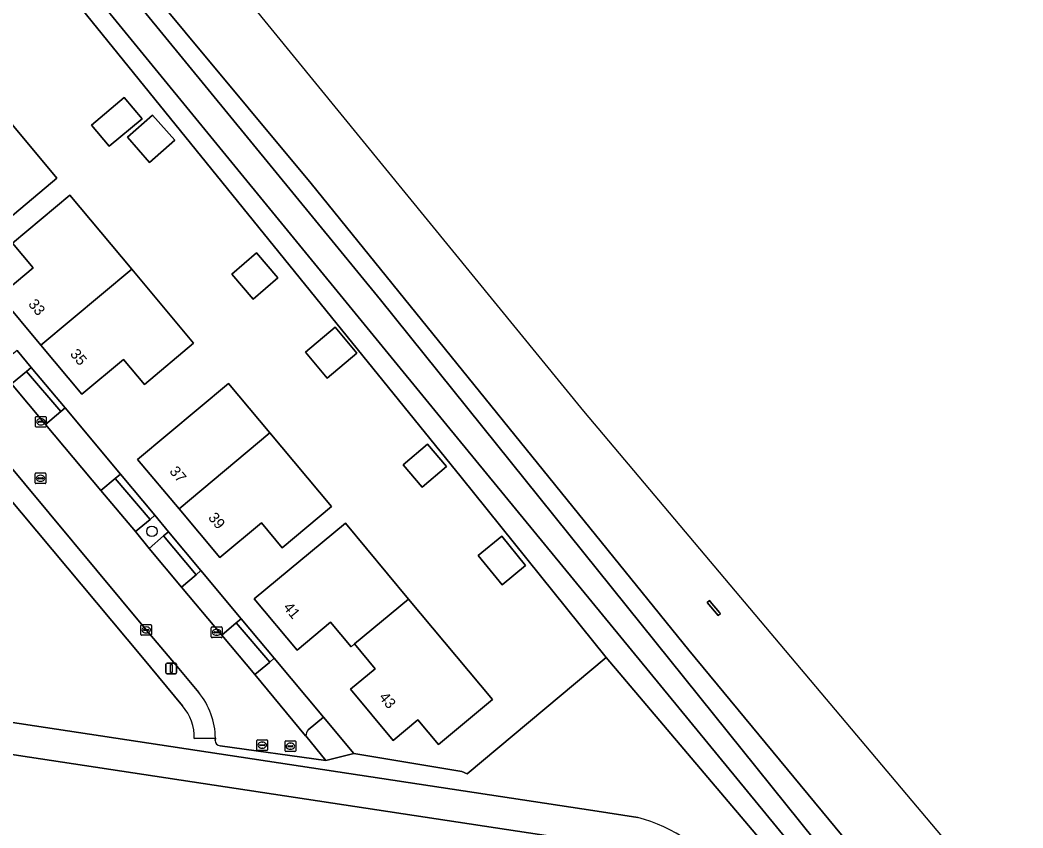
# Model space of a CAD drawing. Extents: x 164148 to 165261, y 382513 to 383432.
# Drawn here: x 164795.6 to 164889.3, y 382978.4 to 383053.9 of the extents above; entities that cross this region are included whole.
import ezdxf

# ---------------------------------------------------------------- set-up
doc = ezdxf.new("R2010")
doc.units = 0
for name, color, linetype in [('IMGEO_Boom', 7, 'Continuous'), ('IMGEO_Erf', 7, 'Continuous'), ('IMGEO_Fietspad_gesloten', 7, 'Continuous'), ('IMGEO_Groenvoorziening', 7, 'Continuous'), ('IMGEO_Kolk', 7, 'Continuous'), ('IMGEO_Lichtmast', 7, 'Continuous'), ('IMGEO_Oever', 7, 'Continuous'), ('IMGEO_Pand', 7, 'Continuous'), ('IMGEO_Pand_nummerreeks', 7, 'Continuous'), ('IMGEO_Parkeervlak_open', 7, 'Continuous'), ('IMGEO_Rijbaan_lokaal_open', 7, 'Continuous'), ('IMGEO_Rioolput', 7, 'Continuous'), ('IMGEO_Terreindeel_gesloten', 7, 'Continuous'), ('IMGEO_Voetpad_open', 7, 'Continuous'), ('IMGEO_Waterloop', 7, 'Continuous')]:
    doc.layers.add(name, color=color, linetype=linetype)

msp = doc.modelspace()

# ---------------------------------------------------------------- linework, layer by layer
at = {"layer": 'IMGEO_Boom'}
msp.add_circle((164807.952, 383006.122), 0.489, dxfattribs=at)
at = {"layer": 'IMGEO_Erf'}
msp.add_lwpolyline([(164795.373, 383023.024), (164796.68, 383021.442), (164799.84, 383017.655), (164805.017, 383011.469), (164808.24, 383007.618), (164809.506, 383006.078), (164812.526, 383002.462), (164816.285, 382997.962), (164817.916, 382996.011), (164819.362, 382994.283), (164823.978, 382988.774), (164826.806, 382985.377), (164836.916, 382983.675), (164837.4, 382983.467), (164850.407, 382994.344), (164836.85, 383011.183), (164784.358, 383075.915)], dxfattribs=at)
for points in [[(164789.459, 383050.622), (164793.317, 383046.003), (164799.079, 383039.106), (164794.507, 383035.279), (164792.575, 383037.588), (164788.685, 383034.332), (164786.979, 383036.371), (164786.465, 383035.941), (164784.735, 383038.008), (164785.241, 383038.431), (164784.834, 383038.917), (164780.979, 383043.523)], [(164805.365, 383046.647), (164807.026, 383044.668), (164803.961, 383042.097), (164802.3, 383044.077)], [(164807.735, 383040.592), (164805.674, 383042.935), (164808.019, 383044.997), (164810.08, 383042.654)], [(164800.287, 383037.53), (164806.077, 383030.603), (164811.852, 383023.693), (164807.266, 383019.849), (164805.309, 383022.184), (164801.419, 383018.924), (164797.58, 383023.505), (164793.713, 383028.12), (164796.845, 383030.735), (164794.917, 383033.045)], [(164817.423, 383027.814), (164815.423, 383030.139), (164817.73, 383032.125), (164819.731, 383029.8)], [(164822.305, 383022.864), (164825.073, 383025.182), (164827.101, 383022.759), (164824.334, 383020.441)], [(164815.114, 383019.933), (164818.975, 383015.317), (164824.733, 383008.432), (164820.121, 383004.594), (164818.191, 383006.914), (164814.298, 383003.675), (164810.486, 383008.226), (164806.621, 383012.84)], [(164833.222, 383010.243), (164831.442, 383012.338), (164833.708, 383014.264), (164835.488, 383012.169)], [(164826.03, 383006.881), (164831.941, 382999.8), (164839.778, 382990.41), (164834.722, 382986.198), (164832.801, 382988.505), (164830.504, 382986.592), (164826.52, 382991.375), (164828.817, 382993.288), (164826.889, 382995.603), (164826.57, 382995.338), (164824.647, 382997.646), (164821.513, 382995.035), (164817.523, 382999.826)], [(164840.675, 383001.121), (164838.437, 383003.866), (164840.641, 383005.662), (164842.878, 383002.917)]]:
    msp.add_lwpolyline(points, close=True, dxfattribs=at)
at = {"layer": 'IMGEO_Fietspad_gesloten'}
for points in [[(164659.708, 383008.804), (164659.275, 383005.882), (164764.64, 382989.85), (164848.685, 382977.103), (164852.653, 382976.484)], [(164853.349, 382979.402), (164849.159, 382980.044), (164765.127, 382992.769), (164659.708, 383008.804)]]:
    msp.add_lwpolyline(points, dxfattribs=at)
msp.add_arc((164849.109, 382964.059), 15.918, 37.28642, 74.55233, dxfattribs=at)
at = {"layer": 'IMGEO_Groenvoorziening'}
for points in [[(164951.553, 382894.874), (164848.313, 383017.362), (164784.146, 383095.866)], [(164805.188, 383059.841), (164822.836, 383038.617), (164858.114, 382995.014), (164877.754, 382971.302), (164899.005, 382944.896)], [(164810.811, 382989.816), (164807.059, 382994.322), (164794.329, 383009.577)], [(164852.653, 382976.484), (164848.685, 382977.103), (164764.64, 382989.85), (164659.275, 383005.882), (164658.504, 383000.69), (164650.933, 382950.305), (164641.67, 382887.255), (164640.801, 382881.34), (164637.731, 382860.442), (164636.909, 382854.849), (164636.824, 382854.453), (164636.636, 382853.576)], [(164898.017, 382936.861), (164876.661, 382963.36), (164850.407, 382994.344), (164837.4, 382983.467), (164836.916, 382983.675), (164826.806, 382985.377), (164824.191, 382984.713), (164814.316, 382986.078)], [(164765.127, 382992.769), (164849.159, 382980.044), (164853.349, 382979.402)], [(164813.868, 382986.596), (164813.884, 382986.79), (164811.912, 382986.758)]]:
    msp.add_lwpolyline(points, dxfattribs=at)
for points in [[(164796.68, 383021.442), (164795.373, 383023.024), (164794.892, 383022.646), (164793.463, 383021.56), (164794.843, 383019.914), (164796.234, 383021.058)], [(164808.24, 383007.618), (164807.774, 383007.217), (164806.408, 383006.093), (164807.691, 383004.534), (164809.03, 383005.698), (164809.506, 383006.078)], [(164859.834, 382999.475), (164860.047, 382999.655), (164860.131, 382999.556), (164861.003, 382998.526), (164861.081, 382998.434), (164860.867, 382998.253)]]:
    msp.add_lwpolyline(points, close=True, dxfattribs=at)
for centre, radius, start, end in [((164807.511, 382986.901), 4.403, 358.14328, 41.45846), ((164814.377, 382986.583), 0.509, 178.55133, 263.15942), ((164849.109, 382964.059), 15.918, 37.28642, 74.55233)]:
    msp.add_arc(centre, radius, start, end, dxfattribs=at)
at = {"layer": 'IMGEO_Kolk'}
for p, q in [((164797.075, 383015.93), (164797.075, 383016.782)), ((164797.15, 383016.856), (164798.002, 383016.856)), ((164797.563, 383016.636), (164797.588, 383016.636)), ((164798.076, 383016.782), (164798.076, 383015.93)), ((164798.002, 383015.856), (164797.15, 383015.856)), ((164797.334, 383016.35), (164797.334, 383016.362)), ((164797.772, 383016.313), (164797.374, 383016.313)), ((164797.377, 383016.399), (164797.775, 383016.399)), ((164797.586, 383016.076), (164797.561, 383016.076)), ((164797.818, 383016.362), (164797.818, 383016.35)), ((164806.916, 382996.488), (164806.916, 382997.34)), ((164806.991, 382997.414), (164807.843, 382997.414)), ((164807.175, 382996.908), (164807.175, 382996.92)), ((164807.613, 382996.871), (164807.215, 382996.871)), ((164807.218, 382996.957), (164807.616, 382996.957)), ((164807.404, 382997.194), (164807.429, 382997.194)), ((164807.659, 382996.92), (164807.659, 382996.908)), ((164807.917, 382997.34), (164807.917, 382996.488)), ((164813.502, 382996.263), (164813.502, 382997.115)), ((164813.577, 382997.189), (164814.429, 382997.189)), ((164813.99, 382996.969), (164814.015, 382996.969)), ((164814.503, 382997.115), (164814.503, 382996.263)), ((164807.843, 382996.414), (164806.991, 382996.414)), ((164807.427, 382996.634), (164807.402, 382996.634)), ((164814.429, 382996.189), (164813.577, 382996.189)), ((164813.761, 382996.683), (164813.761, 382996.695)), ((164814.199, 382996.646), (164813.801, 382996.646)), ((164813.804, 382996.732), (164814.202, 382996.732)), ((164814.013, 382996.409), (164813.988, 382996.409)), ((164814.245, 382996.695), (164814.245, 382996.683))]:
    msp.add_line(p, q, dxfattribs=at)
for points in [[(164797.075, 383015.93), (164797.075, 383016.782)], [(164797.15, 383016.856), (164798.002, 383016.856)], [(164798.076, 383016.782), (164798.076, 383015.93)], [(164798.002, 383015.856), (164797.15, 383015.856)], [(164806.916, 382996.488), (164806.916, 382997.34)], [(164806.991, 382997.414), (164807.843, 382997.414)], [(164807.917, 382997.34), (164807.917, 382996.488)], [(164813.502, 382996.263), (164813.502, 382997.115)], [(164813.577, 382997.189), (164814.429, 382997.189)], [(164814.503, 382997.115), (164814.503, 382996.263)], [(164807.843, 382996.414), (164806.991, 382996.414)], [(164814.429, 382996.189), (164813.577, 382996.189)]]:
    msp.add_lwpolyline(points, dxfattribs=at)
for centre, radius, start, end in [((164797.152, 383016.78), 0.0765, 91.55205, 178.44795), ((164797.152, 383016.78), 0.0765, 91.55205, 178.44795), ((164798, 383016.78), 0.0765, 1.55205, 88.44795), ((164798, 383016.78), 0.0765, 1.55205, 88.44795), ((164797.152, 383015.932), 0.0765, 181.55205, 268.44795), ((164797.152, 383015.932), 0.0765, 181.55205, 268.44795), ((164797.374, 383016.359), 0.0403, 85.87752, 175.75265), ((164797.371, 383016.349), 0.0366, 178.93798, 274.71019), ((164797.775, 383016.356), 0.043, 264.86636, 352.45326), ((164797.779, 383016.361), 0.0386, 1.73085, 96.63898), ((164798, 383015.932), 0.0765, 271.55205, 358.44795), ((164798, 383015.932), 0.0765, 271.55205, 358.44795), ((164806.993, 382997.338), 0.0765, 91.55205, 178.44795), ((164806.993, 382997.338), 0.0765, 91.55205, 178.44795), ((164807.215, 382996.917), 0.0403, 85.87752, 175.75265), ((164807.212, 382996.907), 0.0366, 178.93798, 274.71019), ((164807.616, 382996.914), 0.043, 264.86636, 352.45326), ((164807.62, 382996.919), 0.0386, 1.73085, 96.63898), ((164807.841, 382997.338), 0.0765, 1.55205, 88.44795), ((164807.841, 382997.338), 0.0765, 1.55205, 88.44795), ((164813.579, 382997.113), 0.0765, 91.55205, 178.44795), ((164813.579, 382997.113), 0.0765, 91.55205, 178.44795), ((164814.427, 382997.113), 0.0765, 1.55205, 88.44795), ((164814.427, 382997.113), 0.0765, 1.55205, 88.44795), ((164806.993, 382996.49), 0.0765, 181.55205, 268.44795), ((164806.993, 382996.49), 0.0765, 181.55205, 268.44795), ((164807.841, 382996.49), 0.0765, 271.55205, 358.44795), ((164807.841, 382996.49), 0.0765, 271.55205, 358.44795), ((164813.579, 382996.265), 0.0765, 181.55205, 268.44795), ((164813.579, 382996.265), 0.0765, 181.55205, 268.44795), ((164813.801, 382996.692), 0.0403, 85.87752, 175.75265), ((164813.798, 382996.682), 0.0366, 178.93798, 274.71019), ((164814.202, 382996.689), 0.043, 264.86636, 352.45326), ((164814.206, 382996.694), 0.0386, 1.73085, 96.63898), ((164814.427, 382996.265), 0.0765, 271.55205, 358.44795), ((164814.427, 382996.265), 0.0765, 271.55205, 358.44795)]:
    msp.add_arc(centre, radius, start, end, dxfattribs=at)
for centre, major_axis, ratio, start_param, end_param in [((164797.562, 383016.356), (-0.387, 0.002), 0.722429, 4.712389, 7.853982), ((164797.587, 383016.356), (-0.39, 0.002), 0.717154, 1.570796, 4.712389), ((164807.403, 382996.914), (-0.387, 0.002), 0.722429, 4.712389, 7.853982), ((164807.428, 382996.914), (-0.39, 0.002), 0.717154, 1.570796, 4.712389), ((164813.989, 382996.689), (-0.387, 0.002), 0.722429, 4.712389, 7.853982), ((164814.014, 382996.689), (-0.39, 0.002), 0.717154, 1.570796, 4.712389)]:
    msp.add_ellipse(centre, major_axis=major_axis, ratio=ratio, start_param=start_param, end_param=end_param, dxfattribs=at)
at = {"layer": 'IMGEO_Lichtmast'}
for p, q in [((164809.266, 382992.92), (164809.266, 382993.72)), ((164809.266, 382993.72), (164809.266, 382992.92)), ((164809.366, 382993.82), (164810.156, 382993.82)), ((164810.156, 382993.82), (164809.366, 382993.82)), ((164810.256, 382993.72), (164810.256, 382992.92)), ((164810.256, 382992.92), (164810.256, 382993.72)), ((164810.156, 382992.82), (164809.366, 382992.82)), ((164809.366, 382992.82), (164810.156, 382992.82))]:
    msp.add_line(p, q, dxfattribs=at)
msp.add_lwpolyline([(164809.686, 382993.695), (164809.836, 382993.695), (164809.836, 382992.945), (164809.686, 382992.945), (164809.686, 382993.695)], dxfattribs=at)
for centre, start, end in [((164809.366, 382993.72), 90, 180), ((164809.366, 382993.72), 90, 180), ((164810.156, 382993.72), 0, 90), ((164810.156, 382993.72), 360, 90), ((164809.366, 382992.92), 180, 270), ((164809.366, 382992.92), 180, 270), ((164810.156, 382992.92), 270, 0), ((164810.156, 382992.92), 270, 0)]:
    msp.add_arc(centre, 0.1, start, end, dxfattribs=at)
at = {"layer": 'IMGEO_Oever'}
msp.add_lwpolyline([(164702.895, 383175.561), (164691.673, 383166.485), (164690.67, 383167.345), (164701.976, 383176.715), (164702.796, 383177.395), (164568.021, 383339.417), (164569.063, 383340.332), (164663.446, 383230.119), (164829.318, 383027.736), (164900.978, 382938.587), (164899.829, 382937.694), (164835.51, 383016.034), (164740.957, 383131.523), (164703.749, 383176.252)], close=True, dxfattribs=at)
for points in [[(164784.358, 383075.915), (164836.85, 383011.183), (164850.407, 382994.344), (164876.661, 382963.36), (164898.017, 382936.861)], [(164899.005, 382944.896), (164877.754, 382971.302), (164858.114, 382995.014), (164822.836, 383038.617), (164805.188, 383059.841)]]:
    msp.add_lwpolyline(points, dxfattribs=at)
at = {"layer": 'IMGEO_Pand'}
for points in [[(164803.961, 383042.097), (164807.026, 383044.668), (164805.365, 383046.647), (164802.3, 383044.077)], [(164793.317, 383046.003), (164784.834, 383038.917), (164785.241, 383038.431), (164784.735, 383038.008), (164786.465, 383035.941), (164786.979, 383036.371), (164788.685, 383034.332), (164792.575, 383037.588), (164794.507, 383035.279), (164799.079, 383039.106)], [(164807.735, 383040.592), (164810.08, 383042.654), (164808.019, 383044.997), (164805.674, 383042.935)], [(164806.077, 383030.603), (164800.287, 383037.53), (164794.917, 383033.045), (164796.845, 383030.735), (164793.713, 383028.12), (164797.58, 383023.505)], [(164817.423, 383027.814), (164819.731, 383029.8), (164817.73, 383032.125), (164815.423, 383030.139)], [(164806.077, 383030.603), (164797.58, 383023.505), (164801.419, 383018.924), (164805.309, 383022.184), (164807.266, 383019.849), (164811.852, 383023.693)], [(164822.305, 383022.864), (164824.334, 383020.441), (164827.101, 383022.759), (164825.073, 383025.182)], [(164818.975, 383015.317), (164815.114, 383019.933), (164806.621, 383012.84), (164810.486, 383008.226)], [(164818.975, 383015.317), (164810.486, 383008.226), (164814.298, 383003.675), (164818.191, 383006.914), (164820.121, 383004.594), (164824.733, 383008.432)], [(164833.222, 383010.243), (164835.488, 383012.169), (164833.708, 383014.264), (164831.442, 383012.338)], [(164826.03, 383006.881), (164817.523, 382999.826), (164821.513, 382995.035), (164824.647, 382997.646), (164826.57, 382995.338), (164826.889, 382995.603), (164831.941, 382999.8)], [(164840.675, 383001.121), (164842.878, 383002.917), (164840.641, 383005.662), (164838.437, 383003.866)], [(164831.941, 382999.8), (164826.889, 382995.603), (164828.817, 382993.288), (164826.52, 382991.375), (164830.504, 382986.592), (164832.801, 382988.505), (164834.722, 382986.198), (164839.778, 382990.41)]]:
    msp.add_lwpolyline(points, close=True, dxfattribs=at)
at = {"layer": 'IMGEO_Parkeervlak_open'}
for points in [[(164796.234, 383021.058), (164794.843, 383019.914), (164798.018, 383016.107), (164799.444, 383017.319)], [(164804.534, 383011.05), (164803.165, 383009.943), (164806.408, 383006.093), (164807.774, 383007.217)], [(164809.03, 383005.698), (164807.691, 383004.534), (164810.702, 383000.916), (164812.086, 383002.069)], [(164815.833, 382997.573), (164814.483, 382996.412), (164817.568, 382992.747), (164818.929, 382993.876), (164818.956, 382993.902)]]:
    msp.add_lwpolyline(points, close=True, dxfattribs=at)
at = {"layer": 'IMGEO_Rijbaan_lokaal_open'}
for points in [[(164814.316, 382986.078), (164824.191, 382984.713), (164822.339, 382987.011), (164822.315, 382987.027), (164817.568, 382992.747), (164814.483, 382996.412), (164810.702, 383000.916), (164807.691, 383004.534), (164806.408, 383006.093), (164803.165, 383009.943), (164798.018, 383016.107), (164794.843, 383019.914), (164793.463, 383021.56), (164790.41, 383025.204), (164785.193, 383031.48), (164782.046, 383035.254), (164780.707, 383036.845), (164777.624, 383040.546), (164772.36, 383046.857), (164769.192, 383050.647), (164767.857, 383052.253), (164764.743, 383055.943), (164759.595, 383062.145)], [(164771.8, 383039.66), (164773.622, 383037.443), (164782.029, 383027.366), (164793.721, 383013.372), (164807.417, 382996.914), (164810.146, 382993.692), (164812.326, 382991.078)], [(164813.884, 382986.79), (164813.868, 382986.596)]]:
    msp.add_lwpolyline(points, dxfattribs=at)
for centre, radius, start, end in [((164807.009, 382986.719), 6.875, 0.59123, 39.34494), ((164814.377, 382986.583), 0.509, 178.55133, 263.15942)]:
    msp.add_arc(centre, radius, start, end, dxfattribs=at)
at = {"layer": 'IMGEO_Rioolput'}
for p, q in [((164797.04, 383010.65), (164797.04, 383011.502)), ((164797.115, 383011.576), (164797.967, 383011.576)), ((164797.299, 383011.07), (164797.299, 383011.082)), ((164797.737, 383011.033), (164797.339, 383011.033)), ((164797.342, 383011.119), (164797.74, 383011.119)), ((164797.528, 383011.356), (164797.553, 383011.356)), ((164797.783, 383011.082), (164797.783, 383011.07)), ((164798.041, 383011.502), (164798.041, 383010.65)), ((164797.967, 383010.576), (164797.115, 383010.576)), ((164797.551, 383010.796), (164797.526, 383010.796)), ((164817.761, 382985.724), (164817.761, 382986.576)), ((164817.836, 382986.65), (164818.688, 382986.65)), ((164818.762, 382986.576), (164818.762, 382985.724)), ((164820.393, 382985.623), (164820.393, 382986.475)), ((164820.468, 382986.549), (164821.32, 382986.549)), ((164821.394, 382986.475), (164821.394, 382985.623)), ((164818.688, 382985.65), (164817.836, 382985.65)), ((164818.02, 382986.144), (164818.02, 382986.156)), ((164818.458, 382986.107), (164818.06, 382986.107)), ((164818.063, 382986.193), (164818.461, 382986.193)), ((164818.272, 382985.87), (164818.247, 382985.87)), ((164818.249, 382986.43), (164818.274, 382986.43)), ((164818.504, 382986.156), (164818.504, 382986.144)), ((164821.32, 382985.549), (164820.468, 382985.549)), ((164820.652, 382986.043), (164820.652, 382986.055)), ((164821.09, 382986.006), (164820.692, 382986.006)), ((164820.695, 382986.092), (164821.093, 382986.092)), ((164820.904, 382985.769), (164820.879, 382985.769)), ((164820.881, 382986.329), (164820.906, 382986.329)), ((164821.136, 382986.055), (164821.136, 382986.043))]:
    msp.add_line(p, q, dxfattribs=at)
for points in [[(164797.04, 383010.65), (164797.04, 383011.502)], [(164797.115, 383011.576), (164797.967, 383011.576)], [(164798.041, 383011.502), (164798.041, 383010.65)], [(164797.967, 383010.576), (164797.115, 383010.576)], [(164817.761, 382985.724), (164817.761, 382986.576)], [(164817.836, 382986.65), (164818.688, 382986.65)], [(164818.762, 382986.576), (164818.762, 382985.724)], [(164820.393, 382985.623), (164820.393, 382986.475)], [(164820.468, 382986.549), (164821.32, 382986.549)], [(164821.394, 382986.475), (164821.394, 382985.623)], [(164818.688, 382985.65), (164817.836, 382985.65)], [(164821.32, 382985.549), (164820.468, 382985.549)]]:
    msp.add_lwpolyline(points, dxfattribs=at)
for centre, radius, start, end in [((164797.117, 383011.5), 0.0765, 91.55205, 178.44795), ((164797.117, 383011.5), 0.0765, 91.55205, 178.44795), ((164797.339, 383011.079), 0.0403, 85.87752, 175.75265), ((164797.336, 383011.069), 0.0366, 178.93798, 274.71019), ((164797.74, 383011.076), 0.043, 264.86636, 352.45326), ((164797.744, 383011.081), 0.0386, 1.73085, 96.63898), ((164797.965, 383011.5), 0.0765, 1.55205, 88.44795), ((164797.965, 383011.5), 0.0765, 1.55205, 88.44795), ((164797.117, 383010.652), 0.0765, 181.55205, 268.44795), ((164797.117, 383010.652), 0.0765, 181.55205, 268.44795), ((164797.965, 383010.652), 0.0765, 271.55205, 358.44795), ((164797.965, 383010.652), 0.0765, 271.55205, 358.44795), ((164817.838, 382986.574), 0.0765, 91.55205, 178.44795), ((164817.838, 382986.574), 0.0765, 91.55205, 178.44795), ((164818.686, 382986.574), 0.0765, 1.55205, 88.44795), ((164818.686, 382986.574), 0.0765, 1.55205, 88.44795), ((164820.47, 382986.473), 0.0765, 91.55205, 178.44795), ((164820.47, 382986.473), 0.0765, 91.55205, 178.44795), ((164821.318, 382986.473), 0.0765, 1.55205, 88.44795), ((164821.318, 382986.473), 0.0765, 1.55205, 88.44795), ((164817.838, 382985.726), 0.0765, 181.55205, 268.44795), ((164817.838, 382985.726), 0.0765, 181.55205, 268.44795), ((164818.06, 382986.153), 0.0403, 85.87752, 175.75265), ((164818.057, 382986.143), 0.0366, 178.93798, 274.71019), ((164818.461, 382986.15), 0.043, 264.86636, 352.45326), ((164818.465, 382986.155), 0.0386, 1.73085, 96.63898), ((164818.686, 382985.726), 0.0765, 271.55205, 358.44795), ((164818.686, 382985.726), 0.0765, 271.55205, 358.44795), ((164820.47, 382985.625), 0.0765, 181.55205, 268.44795), ((164820.47, 382985.625), 0.0765, 181.55205, 268.44795), ((164820.692, 382986.052), 0.0403, 85.87752, 175.75265), ((164820.689, 382986.042), 0.0366, 178.93798, 274.71019), ((164821.093, 382986.049), 0.043, 264.86636, 352.45326), ((164821.097, 382986.054), 0.0386, 1.73085, 96.63898), ((164821.318, 382985.625), 0.0765, 271.55205, 358.44795), ((164821.318, 382985.625), 0.0765, 271.55205, 358.44795)]:
    msp.add_arc(centre, radius, start, end, dxfattribs=at)
for centre, major_axis, ratio, start_param, end_param in [((164797.527, 383011.076), (-0.387, 0.002), 0.722429, 4.712389, 7.853982), ((164797.552, 383011.076), (-0.39, 0.002), 0.717154, 1.570796, 4.712389), ((164818.248, 382986.15), (-0.387, 0.002), 0.722429, 4.712389, 7.853982), ((164818.273, 382986.15), (-0.39, 0.002), 0.717154, 1.570796, 4.712389), ((164820.88, 382986.049), (-0.387, 0.002), 0.722429, 4.712389, 7.853982), ((164820.905, 382986.049), (-0.39, 0.002), 0.717154, 1.570796, 4.712389)]:
    msp.add_ellipse(centre, major_axis=major_axis, ratio=ratio, start_param=start_param, end_param=end_param, dxfattribs=at)
at = {"layer": 'IMGEO_Terreindeel_gesloten'}
msp.add_lwpolyline([(164861.003, 382998.526), (164860.131, 382999.556), (164860.047, 382999.655), (164859.834, 382999.475), (164860.867, 382998.253), (164861.081, 382998.434)], close=True, dxfattribs=at)
at = {"layer": 'IMGEO_Voetpad_open'}
for points in [[(164770.154, 383038.576), (164773.625, 383034.37), (164793.988, 383009.985), (164794.329, 383009.577), (164807.059, 382994.322), (164810.811, 382989.816)], [(164812.326, 382991.078), (164810.146, 382993.692), (164807.417, 382996.914), (164793.721, 383013.372)], [(164819.362, 382994.283), (164818.956, 382993.902), (164818.929, 382993.876), (164817.568, 382992.747), (164822.315, 382987.027), (164822.339, 382987.011)], [(164822.558, 382987.572), (164823.978, 382988.774), (164819.362, 382994.283)], [(164822.339, 382987.011), (164824.191, 382984.713), (164826.806, 382985.377), (164823.978, 382988.774)], [(164823.978, 382988.774), (164822.558, 382987.572)], [(164811.912, 382986.758), (164813.884, 382986.79)]]:
    msp.add_lwpolyline(points, dxfattribs=at)
for points in [[(164796.68, 383021.442), (164796.234, 383021.058), (164799.444, 383017.319), (164799.84, 383017.655)], [(164799.84, 383017.655), (164799.444, 383017.319), (164798.018, 383016.107), (164803.165, 383009.943), (164804.534, 383011.05), (164805.017, 383011.469)], [(164805.017, 383011.469), (164804.534, 383011.05), (164807.774, 383007.217), (164808.24, 383007.618)], [(164809.506, 383006.078), (164809.03, 383005.698), (164812.086, 383002.069), (164812.526, 383002.462)], [(164812.526, 383002.462), (164812.086, 383002.069), (164810.702, 383000.916), (164814.483, 382996.412), (164815.833, 382997.573), (164816.285, 382997.962)], [(164816.285, 382997.962), (164815.833, 382997.573), (164818.956, 382993.902), (164819.362, 382994.283), (164817.916, 382996.011)]]:
    msp.add_lwpolyline(points, close=True, dxfattribs=at)
for centre, radius, start, end in [((164807.009, 382986.719), 6.875, 0.59123, 39.34494), ((164807.511, 382986.901), 4.403, 358.14328, 41.45846), ((164823.446, 382986.902), 1.112, 142.96685, 174.38436), ((164823.446, 382986.902), 1.112, 142.96685, 174.38436)]:
    msp.add_arc(centre, radius, start, end, dxfattribs=at)
at = {"layer": 'IMGEO_Waterloop'}
msp.add_lwpolyline([(164663.446, 383230.119), (164569.063, 383340.332), (164568.021, 383339.417), (164702.796, 383177.395), (164701.976, 383176.715), (164690.67, 383167.345), (164691.673, 383166.485), (164702.895, 383175.561), (164703.749, 383176.252), (164740.957, 383131.523), (164835.51, 383016.034), (164899.829, 382937.694), (164900.978, 382938.587), (164829.318, 383027.736)], close=True, dxfattribs=at)

# ---------------------------------------------------------------- texts
at = {"layer": 'IMGEO_Pand_nummerreeks'}
for s, rotation, p in [('33', 309.9636, (164796.343, 383027.318)), ('35', 309.9636, (164800.246, 383022.661)), ('37', 309.95214, (164809.535, 383011.698)), ('39', 309.95214, (164813.157, 383007.373)), ('41', 309.78598, (164820.171, 382998.99)), ('43', 309.79171, (164829.118, 382990.599))]:
    msp.add_text(s, height=1, rotation=rotation, dxfattribs=at).set_placement(p)

doc.saveas('drawing.dxf')
